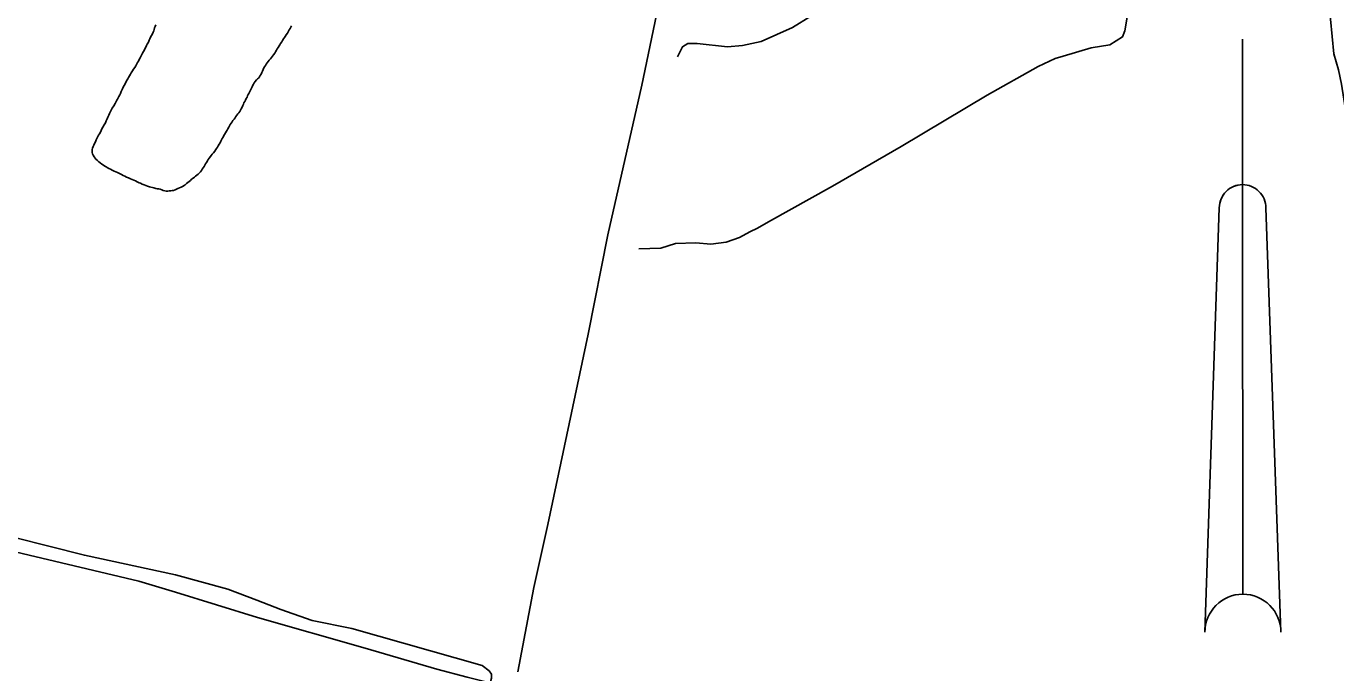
# Model space of a CAD drawing. Extents: x 3172297 to 3210190, y 958463 to 983887.
# Drawn here: x 3203530 to 3206457, y 976501 to 977946 of the extents above; entities that cross this region are included whole.
import ezdxf

# ---------------------------------------------------------------- set-up
doc = ezdxf.new("R2010")
doc.units = 0
doc.layers.add('V-ANNO-SYMB', color=7, linetype='Continuous')
doc.layers.add('V-TOPO-SHOR', color=7, linetype='Continuous')

msp = doc.modelspace()

# ---------------------------------------------------------------- linework, layer by layer
at = {"layer": 'V-ANNO-SYMB'}
for p, q in [((3206248.6, 977591.7), (3206248.3, 977916.7)), ((3206248.6, 977591.7), (3206249.4, 976676.7)), ((3206248.6, 977591.7), (3206249.4, 976676.7)), ((3206164.5, 976591.6), (3206196.7, 977539.6)), ((3206196.7, 977539.6), (3206164.5, 976591.6)), ((3206334.5, 976591.8), (3206300.7, 977539.7))]:
    msp.add_line(p, q, dxfattribs=at)
for centre, radius, start, end in [((3206248.7, 977539.7), 52, 90.0496, 180.0529), ((3206248.7, 977539.7), 52, 90.0562, 180.0529), ((3206248.7, 977539.7), 52, 0.0529, 90.0562), ((3206249.5, 976591.7), 85, 90.0529, 180.0529), ((3206249.5, 976591.7), 85, 90.0529, 180.0529), ((3206249.5, 976591.7), 85, 0.0529, 90.0529), ((3206249.5, 976591.7), 85, 0.0529, 90.0529)]:
    msp.add_arc(centre, radius, start, end, dxfattribs=at)
at = {"layer": 'V-TOPO-SHOR'}
for points in [[(3204629, 976503.3), (3204664.3, 976691.5), (3204696.1, 976832.7), (3204786.1, 977258), (3204830.2, 977479.4), (3204906, 977814.1), (3205008.4, 978303.9), (3205121.4, 978846), (3205225.5, 979332.4), (3205343.5, 979809.9), (3205389.3, 979998.2)], [(3206669.1, 977381.8), (3206633.8, 977404.8), (3206610.3, 977429.2), (3206588.6, 977461.6), (3206570.4, 977503.5), (3206544.3, 977539.3), (3206533.9, 977559.4), (3206522.7, 977596), (3206516.6, 977621.3), (3206500.2, 977675.4), (3206482.9, 977733.9), (3206475.2, 977782.7), (3206470, 977815.9), (3206463.1, 977848.2), (3206452.7, 977884), (3206445.1, 977961.6), (3206441, 978075), (3206438.6, 978168.3), (3206446.6, 978241.5), (3206452.9, 978306.9), (3206464.4, 978361.8), (3206483.7, 978426.3), (3206501.3, 978484.7)], [(3204899.5, 977448.3), (3204948.3, 977449.9), (3204981.5, 977460.3), (3205026.8, 977461.9), (3205059.9, 977458.4), (3205094.8, 977463.5), (3205124.5, 977473.9), (3205147.2, 977486.1), (3205164.7, 977494.7), (3205189.1, 977508.6), (3205332.3, 977588.5), (3205486, 977677.1), (3205678.2, 977791.7), (3205791.7, 977855.9), (3205830.1, 977873.3), (3205847.5, 977878.5), (3205910.4, 977897.5), (3205952.2, 977904.4), (3205980.2, 977921.8), (3205985.5, 977935.7), (3206045.6, 978294.8)], [(3205324.6, 977993.1), (3205242.5, 977942.8), (3205172.7, 977911.5), (3205130.8, 977902.9), (3205097.7, 977899.5), (3205029.7, 977906.7), (3205008.7, 977906.7), (3204996.5, 977899.8), (3204986, 977877.1)], [(3203677.6, 977670.4), (3203678.4, 977673.5), (3203679.9, 977677), (3203681.2, 977680.2), (3203682.9, 977683.5), (3203684.6, 977687.4), (3203686.2, 977691.6), (3203687.9, 977695.1), (3203690.3, 977699.4), (3203691.8, 977702.3), (3203693.6, 977705.5), (3203695.7, 977709.2), (3203697.4, 977712.8), (3203699.3, 977716.7), (3203701.4, 977720.2), (3203704, 977725), (3203706.8, 977729.7), (3203708.8, 977734.1), (3203710.6, 977738.4), (3203712.7, 977742.7), (3203714.6, 977747.1), (3203716.4, 977750.9), (3203719.3, 977756.4), (3203722.4, 977762.5), (3203725.6, 977768.1), (3203728.5, 977773.2), (3203731, 977777.4), (3203732.6, 977780.2), (3203734, 977782.9), (3203735.4, 977785.7), (3203736.9, 977788.5), (3203738.8, 977792), (3203740.7, 977795.7), (3203742.5, 977799.7), (3203744, 977802.9), (3203745.1, 977805.7), (3203746.9, 977809.2), (3203749, 977813.3), (3203751.6, 977818.3), (3203754.4, 977823.6), (3203756.9, 977828), (3203758.8, 977831.4), (3203760.5, 977834.5), (3203762.8, 977838.6), (3203764.6, 977841.4), (3203767.3, 977845.9), (3203769.9, 977849.7), (3203772.5, 977853.7), (3203774.6, 977857.2), (3203777, 977861.5), (3203779, 977864.8), (3203780.7, 977867.8), (3203782.6, 977871.5), (3203784.4, 977875), (3203786, 977878.2), (3203787.7, 977881.3), (3203790, 977885.3), (3203792.1, 977889.1), (3203794.1, 977892.7), (3203795.9, 977896.4), (3203797.5, 977899.2), (3203799.1, 977902.8), (3203800.6, 977905.9), (3203802.9, 977910.3), (3203804.6, 977914.5), (3203806.1, 977917.5), (3203807.8, 977921.2), (3203809.7, 977924.9), (3203811.9, 977928.9), (3203813.8, 977932.4), (3203815.3, 977935.4), (3203816.2, 977938.6), (3203816.8, 977941.9), (3203817.9, 977945.2), (3203819.5, 977948.4)], [(3204123.2, 977946.7), (3204121.7, 977943.8), (3204119.7, 977940.4), (3204117.9, 977937.2), (3204115.5, 977933.3), (3204113.8, 977930.4), (3204110.7, 977926.2), (3204108.6, 977923), (3204106.9, 977920.1), (3204105.2, 977917.4), (3204103, 977913.9), (3204101, 977910.9), (3204098.6, 977907.1), (3204096.7, 977904.3), (3204095, 977901.6), (3204092.9, 977898), (3204091.1, 977895), (3204089.2, 977891.9), (3204087.4, 977888.6), (3204085.3, 977885.2), (3204083, 977881.8), (3204080.7, 977878.8), (3204078.2, 977875.8), (3204075.6, 977872.8), (3204073.1, 977869.8), (3204070.7, 977866.8), (3204068.2, 977863.6), (3204066.5, 977861), (3204064.6, 977858.2), (3204062.9, 977855.2), (3204061.1, 977852.3), (3204059.4, 977849.2), (3204057.7, 977845.4), (3204056.3, 977842.2), (3204054.9, 977838.8), (3204053.2, 977835.5), (3204051.3, 977832.4), (3204049.1, 977829.6), (3204046.7, 977827.8), (3204044.4, 977825.7), (3204041.7, 977822.1), (3204039.8, 977819), (3204038.3, 977816.4), (3204036.8, 977813.6), (3204035, 977810.2), (3204033.3, 977807.3), (3204031.9, 977804.6), (3204030.3, 977801.6), (3204029.1, 977798.5), (3204027.8, 977795.7), (3204026.2, 977792.8), (3204024.8, 977790), (3204023.5, 977787.3), (3204021.8, 977783.9), (3204020, 977780.5), (3204018.5, 977777.8), (3204016.7, 977774.7), (3204015.5, 977771.6), (3204014.2, 977768.5), (3204012.5, 977764.7), (3204010.6, 977761.2), (3204008.8, 977758), (3204007.1, 977755.4), (3204005.4, 977752.2), (3204003.1, 977749.6), (3204000.8, 977746.7), (3203998.8, 977743.9), (3203996.6, 977741), (3203994.6, 977738.3), (3203992.1, 977735), (3203990.1, 977732), (3203987.8, 977729.1), (3203985.8, 977726.2), (3203984.1, 977723.3), (3203982.7, 977720.4), (3203980.4, 977716.3), (3203978.8, 977713.6), (3203977.3, 977710.9), (3203975.2, 977707.1), (3203973.4, 977703.9), (3203971.8, 977701.2), (3203969.8, 977697.7), (3203968.2, 977694.8)], [(3203968.2, 977694.8), (3203966.6, 977691.8), (3203965.2, 977689.1), (3203963.3, 977685.4), (3203961.5, 977681.9), (3203959.3, 977678.2), (3203957.4, 977675.5), (3203955.5, 977672.6), (3203953.8, 977670), (3203951.5, 977666.8), (3203948.5, 977663.1), (3203945.9, 977659.9), (3203943.5, 977657), (3203941.6, 977654.6), (3203939, 977651.1), (3203936.9, 977647.9), (3203934.9, 977644.6), (3203932.9, 977641.2), (3203931, 977638.5), (3203929, 977635.1), (3203927.4, 977632.3), (3203925.8, 977629.5), (3203923.5, 977626), (3203921.6, 977623.2), (3203919.3, 977620.5), (3203917, 977617.9), (3203914.2, 977615.4), (3203911, 977612.6), (3203908.4, 977610.5), (3203905.9, 977608.4), (3203903.2, 977606.5), (3203899.7, 977603.6), (3203896.9, 977601.2), (3203894.2, 977598.9), (3203891.5, 977596.7), (3203888.3, 977594.2), (3203885.1, 977591.6), (3203882.6, 977589.8), (3203879.2, 977587.8), (3203876.1, 977586.4), (3203872.5, 977584.7), (3203868.8, 977582.9), (3203865.7, 977581.3), (3203862.7, 977579.9), (3203859.3, 977578.8), (3203856, 977578.4), (3203852.8, 977578.1), (3203849.2, 977577.7), (3203846.2, 977577.4), (3203843, 977577.4), (3203840, 977577.9), (3203836.3, 977578.9), (3203833, 977580.2), (3203829.1, 977581.3), (3203826.1, 977582.1), (3203822.8, 977582.7), (3203819.6, 977583.3), (3203815, 977584.4), (3203812, 977585.2), (3203808.8, 977586), (3203805.3, 977587), (3203801.1, 977588.4), (3203797, 977589.8), (3203793.6, 977591.2), (3203789.4, 977592.9), (3203785.5, 977594.7), (3203782.6, 977595.9), (3203778, 977598.2), (3203774, 977600.1), (3203770.3, 977601.8), (3203766.5, 977603.3), (3203762.8, 977604.8), (3203758.4, 977606.6), (3203753.7, 977608.7), (3203750.4, 977610.3), (3203746.5, 977612.1), (3203743, 977614), (3203739.8, 977615.8), (3203737, 977617.2), (3203733.8, 977618.8), (3203730.1, 977620.4), (3203726.6, 977622.1), (3203722.3, 977624), (3203718.2, 977626), (3203714.6, 977627.9), (3203711.2, 977629.9), (3203708.6, 977631.5), (3203705.8, 977633.2), (3203702.7, 977635.2), (3203698.9, 977637.8), (3203695.5, 977640.2), (3203692.3, 977642.7), (3203688.9, 977645.8), (3203685.8, 977648.8), (3203683.7, 977651.2), (3203681.5, 977654), (3203679.6, 977657.3), (3203678.3, 977660.3), (3203677, 977663.3), (3203677, 977666.4), (3203677.6, 977670.4)], [(3203492.5, 976774.7), (3203781.9, 976705.9), (3203863.8, 976681.3), (3204046.8, 976625), (3204287.3, 976556.4), (3204447.6, 976508.9), (3204515.6, 976491.3), (3204557.4, 976480.8), (3204564.4, 976480.7), (3204567.9, 976480.7), (3204569.6, 976489.5), (3204569.7, 976498.2), (3204564.5, 976505.2), (3204548.8, 976517.4), (3204257.7, 976600.1), (3204168.8, 976617.8), (3204099.1, 976642.3), (3204045.1, 976663.4), (3203980.6, 976688), (3203863.9, 976719.7), (3203659.9, 976763.8), (3203422.9, 976823.7)]]:
    msp.add_lwpolyline(points, dxfattribs=at)

doc.saveas('drawing.dxf')
